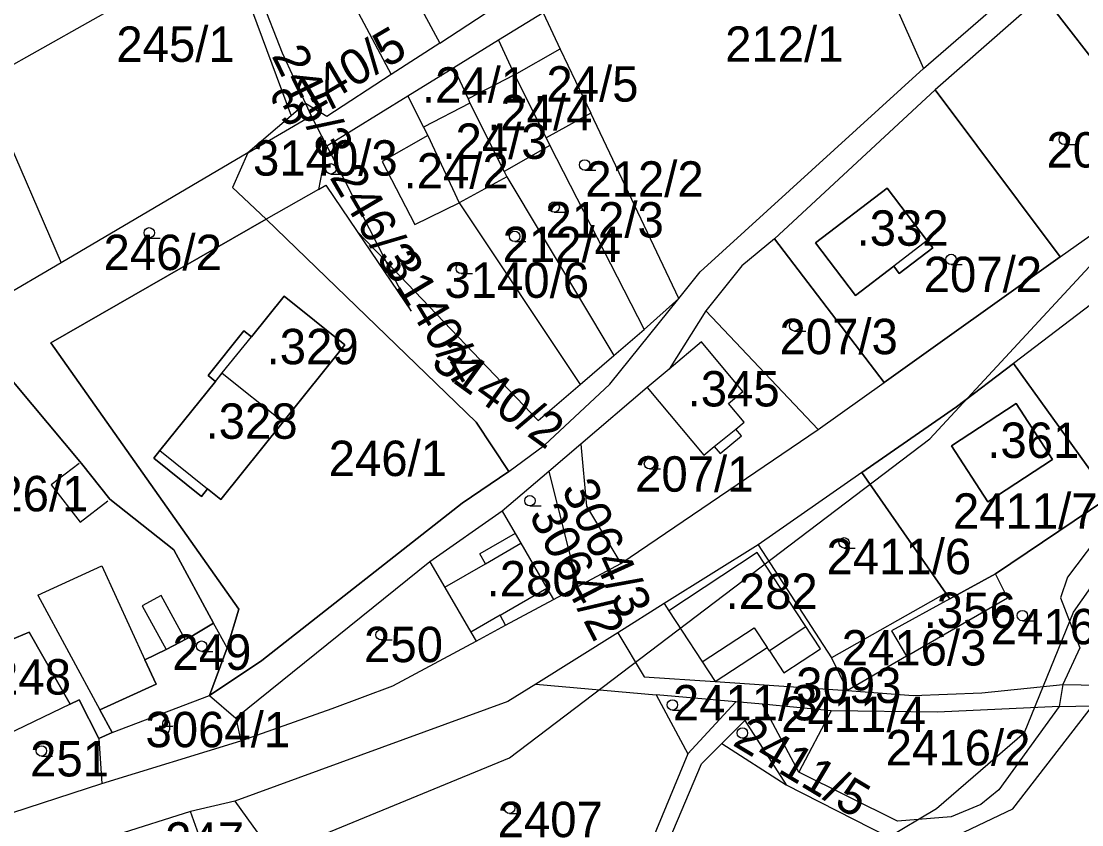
# Model space of a CAD drawing. Extents: x -564810 to -550519, y -1045831 to -1034011.
# Drawn here: x -552869.1 to -552716.3, y -1036586.2 to -1036470.4 of the extents above; entities that cross this region are included whole.
import ezdxf

# ---------------------------------------------------------------- set-up
doc = ezdxf.new("R2010")
doc.units = 0
for name, color, linetype in [('KN stav', 7, 'Continuous'), ('Parcelní čísla', 7, 'Continuous'), ('STG', 7, 'Continuous'), ('Vedení VN', 7, 'Continuous'), ('Vrstva 22', 7, 'Continuous'), ('Vrstva 33', 7, 'Continuous'), ('Vrstva 4', 7, 'Continuous'), ('zamokř ploch', 7, 'Continuous')]:
    doc.layers.add(name, color=color, linetype=linetype)

msp = doc.modelspace()

# ---------------------------------------------------------------- linework, layer by layer
at = {"layer": 'KN stav'}
for p, q in [((-552826.66, -1036440.46), (-552808.82, -1036473.55)), ((-552833.54, -1036444.66), (-552815.82, -1036478.1)), ((-552842.8, -1036450.07), (-552830.25, -1036484.02)), ((-552841.5, -1036449.51), (-552831.54, -1036474.94)), ((-552744.51, -1036465.01), (-552739.07, -1036477.2)), ((-552880.14, -1036466.58), (-552863.37, -1036505.21)), ((-552739.07, -1036477.2), (-552726.77, -1036466.56)), ((-552721.89, -1036466.66), (-552737.41, -1036480.29)), ((-552720.62, -1036468.3), (-552702.21, -1036492.11)), ((-552702.21, -1036492.11), (-552720.62, -1036468.3)), ((-552808.82, -1036473.55), (-552802.1, -1036469.18)), ((-552793.92, -1036469.2), (-552800.32, -1036473.15)), ((-552793.92, -1036469.2), (-552791.44, -1036474.41)), ((-552808.82, -1036473.55), (-552815.82, -1036478.1)), ((-552800.32, -1036473.15), (-552806.77, -1036477.12)), ((-552800.32, -1036473.15), (-552798.04, -1036478.12)), ((-552831.54, -1036474.94), (-552828.18, -1036482.24)), ((-552791.44, -1036474.41), (-552787.05, -1036483.65)), ((-552815.82, -1036478.1), (-552825.1, -1036484.13)), ((-552806.77, -1036477.12), (-552813.41, -1036481.21)), ((-552806.77, -1036477.12), (-552804.71, -1036481.6)), ((-552798.04, -1036478.12), (-552793.47, -1036487.2)), ((-552771.25, -1036506.53), (-552739.07, -1036477.2)), ((-552813.41, -1036481.21), (-552825.09, -1036488.4)), ((-552813.41, -1036481.21), (-552811.17, -1036485.65)), ((-552737.41, -1036480.29), (-552760.57, -1036501.78)), ((-552760.57, -1036501.78), (-552737.41, -1036480.29)), ((-552737.41, -1036480.29), (-552719.38, -1036504.36)), ((-552719.38, -1036504.36), (-552737.41, -1036480.29)), ((-552828.18, -1036482.24), (-552830.25, -1036484.02)), ((-552825.1, -1036484.13), (-552828.18, -1036482.24)), ((-552828.18, -1036482.24), (-552827.36, -1036484.03)), ((-552804.46, -1036482.21), (-552811.17, -1036485.65)), ((-552804.71, -1036481.6), (-552804.46, -1036482.21)), ((-552804.46, -1036482.21), (-552799.53, -1036492.08)), ((-552830.25, -1036484.02), (-552836.46, -1036489.38)), ((-552836.46, -1036489.38), (-552827.36, -1036484.03)), ((-552827.36, -1036484.03), (-552825.09, -1036488.4)), ((-552787.05, -1036483.65), (-552793.47, -1036487.2)), ((-552774.34, -1036510.37), (-552787.05, -1036483.65)), ((-552811.17, -1036485.65), (-552810.55, -1036486.89)), ((-552810.55, -1036486.89), (-552817.1, -1036490.64)), ((-552810.55, -1036486.89), (-552806.02, -1036496.57)), ((-552793.47, -1036487.2), (-552792.92, -1036488.3)), ((-552825.09, -1036488.4), (-552826.29, -1036494.64)), ((-552825.09, -1036488.4), (-552822.64, -1036493.12)), ((-552792.92, -1036488.3), (-552799.53, -1036492.08)), ((-552792.92, -1036488.3), (-552779.35, -1036514.84)), ((-552836.46, -1036489.38), (-552863.37, -1036505.21)), ((-552836.46, -1036489.38), (-552838.67, -1036494.38)), ((-552817.1, -1036490.64), (-552812.42, -1036499.69)), ((-552799.53, -1036492.08), (-552799.16, -1036492.83)), ((-552822.64, -1036493.12), (-552816.6, -1036504.97)), ((-552799.16, -1036492.83), (-552806.02, -1036496.57)), ((-552799.16, -1036492.83), (-552783.7, -1036518.56)), ((-552719.38, -1036504.36), (-552702.21, -1036492.11)), ((-552838.67, -1036494.38), (-552833.81, -1036498.94)), ((-552826.29, -1036494.64), (-552833.81, -1036498.94)), ((-552826.29, -1036494.64), (-552825.21, -1036494.02)), ((-552825.21, -1036494.02), (-552820.7, -1036500.69)), ((-552744.31, -1036494.46), (-552754.66, -1036502.36)), ((-552754.66, -1036502.36), (-552744.31, -1036494.46)), ((-552738.54, -1036502.03), (-552744.31, -1036494.46)), ((-552744.31, -1036494.46), (-552738.54, -1036502.03)), ((-552812.42, -1036499.69), (-552806.02, -1036496.57)), ((-552806.02, -1036496.57), (-552788.59, -1036522.75)), ((-552833.81, -1036498.94), (-552864.89, -1036516.74)), ((-552864.89, -1036516.74), (-552833.81, -1036498.94)), ((-552833.81, -1036498.94), (-552803.55, -1036528.19)), ((-552803.55, -1036528.19), (-552833.81, -1036498.94)), ((-552820.7, -1036500.69), (-552812.93, -1036512.18)), ((-552816.6, -1036504.97), (-552820.7, -1036500.69)), ((-552760.57, -1036501.78), (-552765.28, -1036505.67)), ((-552760.57, -1036501.78), (-552744.73, -1036522.45)), ((-552744.73, -1036522.45), (-552760.57, -1036501.78)), ((-552754.66, -1036502.36), (-552748.88, -1036509.93)), ((-552748.88, -1036509.93), (-552754.66, -1036502.36)), ((-552737.74, -1036503.07), (-552738.54, -1036502.03)), ((-552738.54, -1036502.03), (-552737.74, -1036503.07)), ((-552742.57, -1036506.76), (-552737.74, -1036503.07)), ((-552737.74, -1036503.07), (-552742.57, -1036506.76)), ((-552863.37, -1036505.21), (-552877.92, -1036513.76)), ((-552812.93, -1036512.18), (-552816.6, -1036504.97)), ((-552816.6, -1036504.97), (-552794.63, -1036527.93)), ((-552765.28, -1036505.67), (-552770.46, -1036512.14)), ((-552748.88, -1036509.93), (-552743.37, -1036505.72)), ((-552743.37, -1036505.72), (-552748.88, -1036509.93)), ((-552744.73, -1036522.45), (-552719.38, -1036504.36)), ((-552719.38, -1036504.36), (-552744.73, -1036522.45)), ((-552743.37, -1036505.72), (-552742.57, -1036506.76)), ((-552742.57, -1036506.76), (-552743.37, -1036505.72)), ((-552707.12, -1036505.26), (-552726.11, -1036519.72)), ((-552774.34, -1036510.37), (-552771.25, -1036506.53)), ((-552831.23, -1036510.01), (-552835.96, -1036515.88)), ((-552835.96, -1036515.88), (-552831.23, -1036510.01)), ((-552822.47, -1036517.06), (-552831.23, -1036510.01)), ((-552831.23, -1036510.01), (-552822.47, -1036517.06)), ((-552784.27, -1036522.7), (-552774.34, -1036510.37)), ((-552779.35, -1036514.84), (-552774.34, -1036510.37)), ((-552770.46, -1036512.14), (-552775.76, -1036520.56)), ((-552770.46, -1036512.14), (-552754.28, -1036529.26)), ((-552837.03, -1036515.02), (-552842.2, -1036521.45)), ((-552842.2, -1036521.45), (-552837.03, -1036515.02)), ((-552835.96, -1036515.88), (-552837.03, -1036515.02)), ((-552837.03, -1036515.02), (-552835.96, -1036515.88)), ((-552783.7, -1036518.56), (-552779.35, -1036514.84)), ((-552864.89, -1036516.74), (-552837.77, -1036555.13)), ((-552837.77, -1036555.13), (-552864.89, -1036516.74)), ((-552831.39, -1036528.15), (-552822.47, -1036517.06)), ((-552822.47, -1036517.06), (-552831.39, -1036528.15)), ((-552771.07, -1036516.63), (-552775.76, -1036520.56)), ((-552765.1, -1036523.76), (-552771.07, -1036516.63)), ((-552788.59, -1036522.75), (-552783.7, -1036518.56)), ((-552872.51, -1036519.76), (-552860.47, -1036534.16)), ((-552860.47, -1036534.16), (-552872.51, -1036519.76)), ((-552841.13, -1036522.31), (-552840.15, -1036521.1)), ((-552840.15, -1036521.1), (-552831.39, -1036528.15)), ((-552775.76, -1036520.56), (-552778.89, -1036523.18)), ((-552726.11, -1036519.72), (-552734.33, -1036525.98)), ((-552734.33, -1036525.98), (-552726.11, -1036519.72)), ((-552726.11, -1036519.72), (-552712.29, -1036538.98)), ((-552712.29, -1036538.98), (-552726.11, -1036519.72)), ((-552841.13, -1036522.31), (-552849.14, -1036532.26)), ((-552849.14, -1036532.26), (-552841.13, -1036522.31)), ((-552842.2, -1036521.45), (-552841.13, -1036522.31)), ((-552841.13, -1036522.31), (-552842.2, -1036521.45)), ((-552754.28, -1036529.26), (-552744.73, -1036522.45)), ((-552794.63, -1036527.93), (-552788.59, -1036522.75)), ((-552793.7, -1036531.49), (-552784.27, -1036522.7)), ((-552778.89, -1036523.18), (-552788.49, -1036531.37)), ((-552778.89, -1036523.18), (-552770.72, -1036532.94)), ((-552767.17, -1036525.5), (-552765.1, -1036523.76)), ((-552764.92, -1036528.18), (-552767.17, -1036525.5)), ((-552725.7, -1036525.51), (-552735.05, -1036531.6)), ((-552735.05, -1036531.6), (-552725.7, -1036525.51)), ((-552720.46, -1036533.56), (-552725.7, -1036525.51)), ((-552725.7, -1036525.51), (-552720.46, -1036533.56)), ((-552734.33, -1036525.98), (-552747.95, -1036535.44)), ((-552747.95, -1036535.44), (-552734.33, -1036525.98)), ((-552840.38, -1036539.31), (-552831.39, -1036528.15)), ((-552831.39, -1036528.15), (-552840.38, -1036539.31)), ((-552803.55, -1036528.19), (-552798.86, -1036535.29)), ((-552798.86, -1036535.29), (-552803.55, -1036528.19)), ((-552766.12, -1036529.19), (-552764.92, -1036528.18)), ((-552782.72, -1036548.54), (-552754.28, -1036529.26)), ((-552768.39, -1036532.71), (-552765.33, -1036530.14)), ((-552765.33, -1036530.14), (-552766.12, -1036529.19)), ((-552798.86, -1036535.29), (-552793.7, -1036531.49)), ((-552788.49, -1036531.37), (-552793.1, -1036535.3)), ((-552788.49, -1036531.37), (-552787.65, -1036540.31)), ((-552770.72, -1036532.94), (-552769.23, -1036531.7)), ((-552769.23, -1036531.7), (-552768.39, -1036532.71)), ((-552735.05, -1036531.6), (-552729.81, -1036539.65)), ((-552729.81, -1036539.65), (-552735.05, -1036531.6)), ((-552849.14, -1036532.26), (-552850.03, -1036533.37)), ((-552850.03, -1036533.37), (-552849.14, -1036532.26)), ((-552850.03, -1036533.37), (-552843.16, -1036538.9)), ((-552843.16, -1036538.9), (-552850.03, -1036533.37)), ((-552860.47, -1036534.16), (-552856.37, -1036539.27)), ((-552856.37, -1036539.27), (-552860.47, -1036534.16)), ((-552729.81, -1036539.65), (-552720.46, -1036533.56)), ((-552720.46, -1036533.56), (-552729.81, -1036539.65)), ((-552798.86, -1036535.29), (-552805.56, -1036539.85)), ((-552805.56, -1036539.85), (-552798.86, -1036535.29)), ((-552793.1, -1036535.3), (-552799.8, -1036541.01)), ((-552793.1, -1036535.3), (-552788.91, -1036551.86)), ((-552747.95, -1036535.44), (-552762.93, -1036545.84)), ((-552747.95, -1036535.44), (-552735.85, -1036552.84)), ((-552735.85, -1036552.84), (-552747.95, -1036535.44)), ((-552843.16, -1036538.9), (-552842.27, -1036537.79)), ((-552842.27, -1036537.79), (-552843.16, -1036538.9)), ((-552842.27, -1036537.79), (-552840.38, -1036539.31)), ((-552840.38, -1036539.31), (-552842.27, -1036537.79)), ((-552856.37, -1036539.27), (-552847.16, -1036546.59)), ((-552847.16, -1036546.59), (-552856.37, -1036539.27)), ((-552728.7, -1036550.04), (-552712.29, -1036538.98)), ((-552712.29, -1036538.98), (-552728.7, -1036550.04)), ((-552709.36, -1036538.61), (-552718.33, -1036550.54)), ((-552805.56, -1036539.85), (-552834.44, -1036562.55)), ((-552834.44, -1036562.55), (-552805.56, -1036539.85)), ((-552799.8, -1036541.01), (-552810.22, -1036548.29)), ((-552799.8, -1036541.01), (-552797.93, -1036544.23)), ((-552787.65, -1036540.31), (-552782.72, -1036548.54)), ((-552797.93, -1036544.23), (-552797.11, -1036545.64)), ((-552847.16, -1036546.59), (-552841.42, -1036557.17)), ((-552841.42, -1036557.17), (-552847.16, -1036546.59)), ((-552797.11, -1036545.64), (-552793.37, -1036552.1)), ((-552762.93, -1036545.84), (-552776.48, -1036554.34)), ((-552762.93, -1036545.84), (-552752.32, -1036562.13)), ((-552810.22, -1036548.29), (-552838.22, -1036570.86)), ((-552810.22, -1036548.29), (-552808.08, -1036551.99)), ((-552788.91, -1036551.86), (-552782.72, -1036548.54)), ((-552728.7, -1036550.04), (-552735.28, -1036553.66)), ((-552735.28, -1036553.66), (-552728.7, -1036550.04)), ((-552726.97, -1036553.5), (-552728.7, -1036550.04)), ((-552718.33, -1036550.54), (-552719.32, -1036553.5)), ((-552808.08, -1036551.99), (-552804.32, -1036558.45)), ((-552793.37, -1036552.1), (-552792.41, -1036553.74)), ((-552792.41, -1036553.74), (-552788.91, -1036551.86)), ((-552735.85, -1036552.84), (-552752.32, -1036562.13)), ((-552735.85, -1036552.84), (-552735.28, -1036553.66)), ((-552735.28, -1036553.66), (-552735.85, -1036552.84)), ((-552799.32, -1036557.45), (-552792.41, -1036553.74)), ((-552776.48, -1036554.34), (-552783.16, -1036558.54)), ((-552735.28, -1036553.66), (-552743.67, -1036558.27)), ((-552741.51, -1036561.9), (-552726.97, -1036553.5)), ((-552719.32, -1036553.5), (-552716.56, -1036560.7)), ((-552837.77, -1036555.13), (-552839.43, -1036560.71)), ((-552839.43, -1036560.71), (-552837.77, -1036555.13)), ((-552841.42, -1036557.17), (-552844.31, -1036558.87)), ((-552844.31, -1036558.87), (-552841.42, -1036557.17)), ((-552839.43, -1036560.71), (-552841.42, -1036557.17)), ((-552803.58, -1036559.74), (-552799.32, -1036557.45)), ((-552867.98, -1036558.47), (-552880.57, -1036563.62)), ((-552880.57, -1036563.62), (-552867.98, -1036558.47)), ((-552862.06, -1036568.82), (-552867.98, -1036558.47)), ((-552867.98, -1036558.47), (-552862.06, -1036568.82)), ((-552844.31, -1036558.87), (-552848.25, -1036560.93)), ((-552848.25, -1036560.93), (-552844.31, -1036558.87)), ((-552804.32, -1036558.45), (-552803.58, -1036559.74)), ((-552783.16, -1036558.54), (-552794.95, -1036565.93)), ((-552783.16, -1036558.54), (-552779.33, -1036564.9)), ((-552743.67, -1036558.27), (-552741.51, -1036561.9)), ((-552841.98, -1036567.56), (-552839.43, -1036560.71)), ((-552839.43, -1036560.71), (-552841.98, -1036567.56)), ((-552815.57, -1036566.18), (-552803.58, -1036559.74)), ((-552716.56, -1036560.7), (-552718.99, -1036565.99)), ((-552848.25, -1036560.93), (-552851.34, -1036562.42)), ((-552851.34, -1036562.42), (-552848.25, -1036560.93)), ((-552851.34, -1036562.42), (-552849.71, -1036565.96)), ((-552849.71, -1036565.96), (-552851.34, -1036562.42)), ((-552752.32, -1036562.13), (-552750.03, -1036566.83)), ((-552741.51, -1036561.9), (-552750.03, -1036566.83)), ((-552834.44, -1036562.55), (-552841.98, -1036567.56)), ((-552841.98, -1036567.56), (-552834.44, -1036562.55)), ((-552779.33, -1036564.9), (-552769.1, -1036565.57)), ((-552849.71, -1036565.96), (-552857.8, -1036569.64)), ((-552857.8, -1036569.64), (-552849.71, -1036565.96)), ((-552824.3, -1036569.44), (-552815.57, -1036566.18)), ((-552794.95, -1036565.93), (-552798.98, -1036568.46)), ((-552794.95, -1036565.93), (-552777.63, -1036567.46)), ((-552769.1, -1036565.57), (-552750.03, -1036566.83)), ((-552750.03, -1036566.83), (-552740.56, -1036567.57)), ((-552730.65, -1036567.18), (-552718.99, -1036565.99)), ((-552718.99, -1036565.99), (-552719.5, -1036569.15)), ((-552860.81, -1036568.22), (-552862.06, -1036568.82)), ((-552862.06, -1036568.82), (-552860.81, -1036568.22)), ((-552857.94, -1036573.75), (-552860.81, -1036568.22)), ((-552860.81, -1036568.22), (-552857.94, -1036573.75)), ((-552856.04, -1036572.9), (-552841.98, -1036567.56)), ((-552841.98, -1036567.56), (-552838.22, -1036570.86)), ((-552798.98, -1036568.46), (-552838.37, -1036582.82)), ((-552777.63, -1036567.46), (-552773.04, -1036576)), ((-552766.12, -1036568.48), (-552777.63, -1036567.46)), ((-552766.12, -1036568.48), (-552773.04, -1036576)), ((-552762.27, -1036568.81), (-552766.12, -1036568.48)), ((-552740.56, -1036567.57), (-552730.65, -1036567.18)), ((-552862.06, -1036568.82), (-552875.21, -1036575.15)), ((-552857.8, -1036569.64), (-552856.04, -1036572.9)), ((-552856.04, -1036572.9), (-552857.8, -1036569.64)), ((-552837.5, -1036574.11), (-552824.3, -1036569.44)), ((-552752.37, -1036569.76), (-552762.27, -1036568.81)), ((-552757.05, -1036578.64), (-552762.27, -1036568.81)), ((-552752.37, -1036569.76), (-552757.05, -1036578.64)), ((-552737.07, -1036569.96), (-552752.37, -1036569.76)), ((-552719.5, -1036569.15), (-552737.07, -1036569.96)), ((-552719.5, -1036569.15), (-552728.21, -1036581.16)), ((-552726.19, -1036583.89), (-552714.72, -1036569.05)), ((-552838.22, -1036570.86), (-552837.5, -1036574.11)), ((-552768.14, -1036574.51), (-552764.82, -1036571.2)), ((-552764.82, -1036571.2), (-552758.89, -1036580.46)), ((-552856.04, -1036572.9), (-552857.94, -1036573.75)), ((-552857.94, -1036573.75), (-552856.04, -1036572.9)), ((-552857.94, -1036573.75), (-552857.53, -1036580.24)), ((-552857.53, -1036580.24), (-552837.5, -1036574.11)), ((-552771.08, -1036577.43), (-552768.14, -1036574.51)), ((-552768.14, -1036574.51), (-552758.89, -1036580.46)), ((-552773.04, -1036576), (-552783.79, -1036601.74)), ((-552782.5, -1036604.33), (-552771.08, -1036577.43)), ((-552742.83, -1036585.68), (-552757.05, -1036578.64)), ((-552875.61, -1036586.16), (-552857.53, -1036580.24)), ((-552758.89, -1036580.46), (-552744.27, -1036587.88)), ((-552728.21, -1036581.16), (-552730.83, -1036583.3)), ((-552838.37, -1036582.82), (-552844.73, -1036584.3)), ((-552838.37, -1036582.82), (-552831.58, -1036592.12)), ((-552730.83, -1036583.3), (-552735.11, -1036585.08)), ((-552844.73, -1036584.3), (-552855.37, -1036587.66)), ((-552842.25, -1036591.24), (-552844.73, -1036584.3)), ((-552735.11, -1036585.08), (-552742.83, -1036585.68)), ((-552736.18, -1036588.65), (-552726.19, -1036583.89))]:
    msp.add_line(p, q, dxfattribs=at)
at = {"layer": 'STG'}
msp.add_lwpolyline([(-553913.89, -1037214.19), (-553796.31, -1037140.69), (-553706.3, -1037067.18), (-553629.14, -1036991.84), (-553566.68, -1036914.66), (-553476.66, -1036833.81), (-553318.67, -1036752.96), (-553234.16, -1036692.32), (-553142.31, -1036650.05), (-553048.61, -1036626.16), (-552953.09, -1036624.32), (-552903.48, -1036624.32), (-552861.23, -1036602.27), (-552798.77, -1036576.55), (-552738.15, -1036530.61), (-552646.29, -1036431.38), (-552581.99, -1036368.9), (-552545.25, -1036306.42), (-552506.67, -1036223.73), (-552482.79, -1036161.25), (-552440.54, -1036117.15)], dxfattribs=at)
at = {"layer": 'Vedení VN'}
msp.add_lwpolyline([(-553567.53, -1034875.85), (-552617.75, -1036041.77), (-552525.91, -1036160.49), (-552512.48, -1036183.11), (-552698.29, -1036379.56), (-552912.35, -1036500.4), (-553117.93, -1036544.92), (-553344, -1036644.56), (-553507.2, -1036737.84), (-553648.49, -1036896.84), (-553694.41, -1037244.51), (-553658.38, -1037334.97)], dxfattribs=at)
at = {"layer": 'Vrstva 33'}
msp.add_lwpolyline([(-553163.92, -1036709.85), (-553122.95, -1036708.79), (-553110.6, -1036706.32), (-553092.94, -1036699.61), (-553080.23, -1036692.19), (-553043.86, -1036658.98), (-553030.09, -1036653.33), (-553007.49, -1036643.79), (-552973.94, -1036640.96), (-552948.87, -1036641.32), (-552923.8, -1036642.38), (-552896.11, -1036644.5), (-552848.44, -1036640.26), (-552837.85, -1036639.9), (-552831.14, -1036643.44), (-552817.02, -1036631.43), (-552737.21, -1036583.84), (-552724.5, -1036572.89), (-552717.44, -1036555.58), (-552705.2, -1036538.15)], dxfattribs=at)
at = {"layer": 'Vrstva 4'}
for p, q in [((-552798.04, -1036478.12), (-552791.44, -1036474.4)), ((-552798.04, -1036478.12), (-552804.71, -1036481.6)), ((-552738.54, -1036502.02), (-552743.37, -1036505.71)), ((-552840.15, -1036521.09), (-552835.96, -1036515.88)), ((-552841.13, -1036522.31), (-552840.15, -1036521.09)), ((-552769.23, -1036531.7), (-552766.12, -1036529.18)), ((-552849.14, -1036532.26), (-552842.27, -1036537.79)), ((-552860.81, -1036534.14), (-552864.81, -1036537.21)), ((-552864.81, -1036537.21), (-552860.66, -1036542.61)), ((-552860.66, -1036542.61), (-552856.66, -1036539.54)), ((-552797.93, -1036544.22), (-552803.04, -1036547.18)), ((-552802.22, -1036548.6), (-552797.11, -1036545.64)), ((-552763.05, -1036546.99), (-552775.8, -1036555.37)), ((-552753.93, -1036560.87), (-552763.05, -1036546.99)), ((-552808.08, -1036551.98), (-552802.22, -1036548.6)), ((-552802.22, -1036548.6), (-552803.04, -1036547.18)), ((-552866.75, -1036553.1), (-552857.51, -1036548.88)), ((-552857.51, -1036548.88), (-552851.34, -1036562.42)), ((-552866.75, -1036553.1), (-552857.8, -1036569.64)), ((-552848.98, -1036553.18), (-552851.69, -1036554.67)), ((-552845.51, -1036559.5), (-552848.98, -1036553.18)), ((-552800.1, -1036556), (-552793.37, -1036552.09)), ((-552851.69, -1036554.67), (-552848.25, -1036560.93)), ((-552776.48, -1036554.34), (-552775.8, -1036555.37)), ((-552800.1, -1036556), (-552804.32, -1036558.45)), ((-552799.32, -1036557.45), (-552800.1, -1036556)), ((-552775.8, -1036555.37), (-552769.1, -1036565.57)), ((-552770.97, -1036562.73), (-552763.47, -1036557.8)), ((-552763.47, -1036557.8), (-552761.6, -1036560.65)), ((-552756.02, -1036557.69), (-552761.28, -1036561.14)), ((-552769.1, -1036565.57), (-552761.6, -1036560.65)), ((-552761.28, -1036561.14), (-552761.6, -1036560.65)), ((-552759.19, -1036564.32), (-552753.93, -1036560.87)), ((-552761.28, -1036561.14), (-552759.19, -1036564.32)), ((-552718.99, -1036565.99), (-552713.7, -1036566.09)), ((-552719.5, -1036569.15), (-552714.72, -1036569.05))]:
    msp.add_line(p, q, dxfattribs=at)
at = {"layer": 'zamokř ploch'}
for p, q in [((-552718.78, -1036488.19), (-552717.18, -1036488.19)), ((-552787.92, -1036491.87), (-552786.32, -1036491.87)), ((-552824.5, -1036492.43), (-552822.9, -1036492.43)), ((-552792.32, -1036497.94), (-552790.72, -1036497.94)), ((-552850.69, -1036501.65), (-552849.09, -1036501.65)), ((-552798.01, -1036502.17), (-552796.41, -1036502.17)), ((-552735.1, -1036505.48), (-552733.5, -1036505.48)), ((-552805.71, -1036506.77), (-552804.11, -1036506.77)), ((-552757.66, -1036515.05), (-552756.06, -1036515.05)), ((-552778.57, -1036534.92), (-552776.97, -1036534.92)), ((-552795.81, -1036540.25), (-552794.21, -1036540.25)), ((-552750.51, -1036546.32), (-552748.91, -1036546.32)), ((-552724.83, -1036556.81), (-552723.23, -1036556.81)), ((-552817.27, -1036559.57), (-552815.67, -1036559.57)), ((-552843.12, -1036561.22), (-552841.53, -1036561.22)), ((-552775.27, -1036569.68), (-552773.67, -1036569.68)), ((-552848.77, -1036571.51), (-552848.77, -1036572.51)), ((-552847.77, -1036571.51), (-552847.77, -1036572.51)), ((-552849.27, -1036572.01), (-552847.27, -1036572.01)), ((-552765.18, -1036573.73), (-552763.58, -1036573.73)), ((-552866.23, -1036576.31), (-552864.63, -1036576.31)), ((-552798.74, -1036584.58), (-552797.14, -1036584.58))]:
    msp.add_line(p, q, dxfattribs=at)
for centre in [(-552718.78, -1036487.44), (-552787.92, -1036491.12), (-552824.5, -1036491.68), (-552792.32, -1036497.19), (-552850.69, -1036500.9), (-552798.01, -1036501.42), (-552735.1, -1036504.73), (-552805.71, -1036506.02), (-552757.66, -1036514.3), (-552778.57, -1036534.17), (-552795.81, -1036539.5), (-552750.51, -1036545.57), (-552724.83, -1036556.06), (-552817.27, -1036558.82), (-552843.13, -1036560.47), (-552775.27, -1036568.93), (-552765.18, -1036572.98), (-552866.23, -1036575.56), (-552798.74, -1036583.83)]:
    msp.add_circle(centre, 0.75, dxfattribs=at)
for centre, start, end in [((-552848.27, -1036571.51), 0, 180), ((-552848.27, -1036572.51), 180, 0)]:
    msp.add_arc(centre, 0.5, start, end, dxfattribs=at)

# ---------------------------------------------------------------- texts
at = {"layer": 'Parcelní čísla'}
for s, p in [('245/1', (-552855.43, -1036476.26)), ('212/1', (-552767.67, -1036476.25)), ('3140/3', (-552835.73, -1036492.66)), ('202/1', (-552721.35, -1036491.49)), ('212/2', (-552787.83, -1036495.69)), ('212/3', (-552793.57, -1036501.58)), ('246/2', (-552857.28, -1036506.27)), ('212/4', (-552799.75, -1036505.12)), ('207/2', (-552739.05, -1036509.44)), ('3140/6', (-552808.14, -1036510.27)), ('207/3', (-552759.84, -1036518.39)), ('246/1', (-552824.82, -1036535.95)), ('207/1', (-552780.65, -1036538.2)), ('2411/7', (-552734.84, -1036543.54)), ('2411/6', (-552753.06, -1036550.09)), ('2416/1', (-552729.38, -1036560.19)), ('250', (-552819.72, -1036562.77)), ('249', (-552847.34, -1036563.88)), ('2416/3', (-552750.87, -1036563.25)), ('248', (-552873.34, -1036567.44)), ('3093', (-552757.43, -1036568.65)), ('2411/3', (-552775.21, -1036571.16)), ('2411/4', (-552759.59, -1036572.82)), ('3064/1', (-552851.23, -1036575.03)), ('2416/2', (-552744.52, -1036577.64)), ('251', (-552867.86, -1036579.24)), ('2407', (-552800.47, -1036587.99))]:
    msp.add_text(s, height=5.1, dxfattribs=at).set_placement(p)
for s, rotation, p in [('3140/5', 30.5027, (-552831.15, -1036485.87)), ('245/3', 296.0655, (-552833.1, -1036475.36)), ('246/3', 300.5145, (-552824.78, -1036492.88)), ('3140/4', 300.8049, (-552817.16, -1036505.33)), ('3140/2', 324.242, (-552810.27, -1036520.06)), ('3064/3', 294.4141, (-552791.31, -1036537.78)), ('3064/2', 297.3333, (-552796.03, -1036541.55)), ('2411/5', 329.0973, (-552766.76, -1036574.65))]:
    msp.add_text(s, height=5.1, rotation=rotation, dxfattribs=at).set_placement(p)
at = {"layer": 'Vrstva 22'}
for s, p in [('.24/1', (-552811.38, -1036482.14)), ('.24/5', (-552795.33, -1036481.99)), ('.24/4', (-552801.96, -1036486.11)), ('.24/3', (-552808.43, -1036490.24)), ('.24/2', (-552814.02, -1036494.51)), ('.332', (-552748.73, -1036502.76)), ('.329', (-552833.77, -1036519.84)), ('.345', (-552773.08, -1036525.92)), ('.328', (-552842.57, -1036530.58)), ('.361', (-552729.89, -1036533.34)), ('.26/1', (-552874.62, -1036541.03)), ('.280', (-552802.06, -1036553.29)), ('.282', (-552767.6, -1036555.1)), ('.356', (-552739.05, -1036557.84)), ('.247', (-552850.29, -1036590.94))]:
    msp.add_text(s, height=5.1, dxfattribs=at).set_placement(p)

doc.saveas('drawing.dxf')
